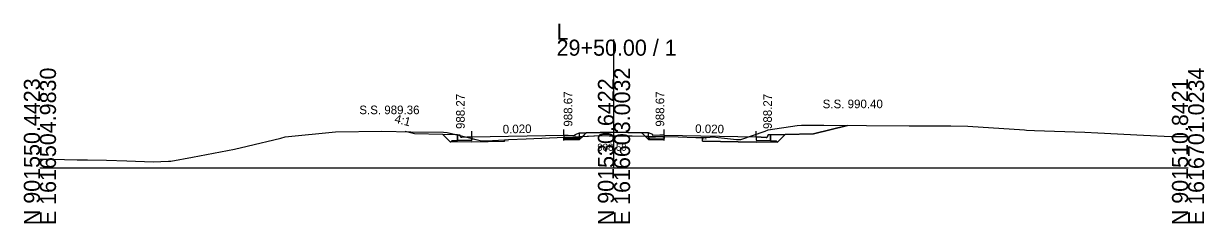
# Model space of a CAD drawing. Extents: x 1009 to 7438, y -1586 to 7964.
# Drawn here: x 2032.1 to 2237.7, y 7414 to 7448.9 of the extents above; entities that cross this region are included whole.
import ezdxf

# ---------------------------------------------------------------- set-up
doc = ezdxf.new("R2010")
doc.units = 0
for name, color, linetype in [('Exist Cross Section Cell', 7, 'Continuous'), ('Exist XS Center Line Elevation Label', 7, 'Continuous'), ('Exist XS Ground Line', 7, 'Continuous'), ('Prop XS Dump Level', 7, 'Continuous'), ('Prop XS Earthwork Shape', 7, 'Continuous'), ('Prop XS EOT Tick Mark', 7, 'Continuous'), ('Prop XS Finish Grade', 7, 'Continuous'), ('Prop XS Finish Grade CurbGutter', 7, 'Continuous'), ('Prop XS Finish Grade Earthwork', 7, 'Continuous'), ('Prop XS Finish Grade Pavement', 7, 'Continuous'), ('Prop XS Hydro Elevations', 7, 'Continuous'), ('Prop XS Pvmt Edge Slope', 7, 'Continuous'), ('Prop XS SE Text', 7, 'Continuous'), ('Prop XS Side Slope Text', 7, 'Continuous'), ('Prop XS SS Elevation Text', 7, 'Continuous'), ('Prop XS Subgrade CurbGutter', 7, 'Continuous'), ('Prop XS Subgrade Earthwork', 7, 'Continuous')]:
    doc.layers.add(name, color=color, linetype=linetype)

msp = doc.modelspace()

# ---------------------------------------------------------------- linework, layer by layer
at = {"layer": 'Exist Cross Section Cell'}
for p, q in [((2134.89, 7423.73), (2134.89, 7446.09)), ((2034.89, 7423.73), (2134.89, 7423.73)), ((2134.89, 7423.73), (2234.89, 7423.73))]:
    msp.add_line(p, q, dxfattribs=at)
at = {"layer": 'Exist XS Ground Line'}
for p, q in [((2077.64, 7429.13), (2086.37, 7430)), ((2086.37, 7430), (2094.46, 7430.13)), ((2094.46, 7430.13), (2099.52, 7430.04)), ((2099.52, 7430.04), (2105.19, 7429.93)), ((2105.19, 7429.93), (2105.83, 7429.91)), ((2105.83, 7429.91), (2107.85, 7429.41)), ((2107.85, 7429.41), (2111.84, 7428.42)), ((2129.11, 7429.2), (2132.51, 7429.35)), ((2132.51, 7429.35), (2134.07, 7429.33)), ((2134.07, 7429.33), (2134.89, 7429.32)), ((2134.89, 7429.32), (2138.06, 7429.29)), ((2138.06, 7429.29), (2146.08, 7429.12)), ((2156.98, 7428.67), (2161.21, 7430.15)), ((2161.21, 7430.15), (2161.75, 7430.35)), ((2161.75, 7430.35), (2166.81, 7431.09)), ((2166.81, 7431.09), (2167.54, 7431.18)), ((2167.54, 7431.18), (2171.45, 7431.17)), ((2171.45, 7431.17), (2186.32, 7431.07)), ((2186.32, 7431.07), (2193.58, 7431.07)), ((2193.58, 7431.07), (2196.52, 7431)), ((2196.52, 7431), (2206.37, 7430.34)), ((2206.37, 7430.34), (2206.72, 7430.32)), ((2206.72, 7430.32), (2208.13, 7430.27)), ((2208.13, 7430.27), (2216.93, 7429.95)), ((2216.93, 7429.95), (2219.15, 7429.84)), ((2219.15, 7429.84), (2227.13, 7429.44)), ((2227.13, 7429.44), (2231.94, 7429.22)), ((2231.94, 7429.22), (2234.89, 7429.17)), ((2068.78, 7426.97), (2071.01, 7427.53)), ((2071.01, 7427.53), (2076.87, 7428.93)), ((2076.87, 7428.93), (2077.64, 7429.13)), ((2111.84, 7428.42), (2112.67, 7428.45)), ((2112.67, 7428.45), (2115.81, 7428.59)), ((2115.81, 7428.59), (2116.49, 7428.68)), ((2116.49, 7428.68), (2119.59, 7428.8)), ((2119.59, 7428.8), (2127.71, 7429.15)), ((2127.71, 7429.15), (2129.11, 7429.2)), ((2146.08, 7429.12), (2149.13, 7429.05)), ((2149.13, 7429.05), (2150.32, 7429.01)), ((2150.32, 7429.01), (2150.78, 7429.02)), ((2150.78, 7429.02), (2151.64, 7429.09)), ((2151.64, 7429.09), (2152.17, 7429.13)), ((2152.17, 7429.13), (2153.03, 7429.03)), ((2153.03, 7429.03), (2154.12, 7428.9)), ((2154.12, 7428.9), (2156.23, 7428.67)), ((2156.23, 7428.67), (2156.98, 7428.67)), ((2034.89, 7425.25), (2036.96, 7425.24)), ((2036.96, 7425.24), (2041.4, 7425.14)), ((2041.4, 7425.14), (2043.16, 7425.11)), ((2043.16, 7425.11), (2046.51, 7425.06)), ((2057.71, 7424.9), (2061.48, 7425.57)), ((2061.48, 7425.57), (2068.78, 7426.97)), ((2046.51, 7425.06), (2050.04, 7424.98)), ((2050.04, 7424.98), (2054.62, 7424.77)), ((2054.62, 7424.77), (2057.28, 7424.89)), ((2057.28, 7424.89), (2057.71, 7424.9))]:
    msp.add_line(p, q, dxfattribs=at)
at = {"layer": 'Prop XS Dump Level'}
for p, q in [((2110.14, 7429.12), (2126.14, 7429.44)), ((2110.14, 7429.12), (2126.14, 7429.44)), ((2143.64, 7429.44), (2159.64, 7429.12)), ((2143.64, 7429.44), (2159.64, 7429.12))]:
    msp.add_line(p, q, dxfattribs=at)
at = {"layer": 'Prop XS Earthwork Shape'}
for points in [[(2098.52, 7430.06), (2099.52, 7430.04), (2105.19, 7429.93), (2105.83, 7429.91), (2107.5, 7429.5), (2105.05, 7429.55), (2100.14, 7429.65)], [(2107.64, 7428.49), (2107.64, 7429.47), (2107.5, 7429.5), (2105.05, 7429.55), (2106.39, 7428.21), (2106.64, 7428.47)], [(2109.26, 7429.06), (2108.39, 7429.01), (2108.27, 7429.04), (2108.18, 7429.13), (2108.12, 7429.35), (2107.85, 7429.41), (2107.64, 7429.47), (2107.64, 7428.49), (2110.14, 7428.54), (2110.14, 7428.84)], [(2109.26, 7429.06), (2108.39, 7429.01), (2108.27, 7429.04), (2108.18, 7429.13), (2108.12, 7429.35)], [(2129.11, 7429.2), (2129.44, 7429.22), (2128.89, 7428.66), (2128.64, 7428.91), (2128.89, 7428.91), (2128.89, 7429.19)], [(2140.32, 7429.24), (2139.72, 7429.84), (2139.67, 7429.84), (2134.89, 7429.94), (2130.12, 7429.84), (2130.07, 7429.84), (2129.44, 7429.22), (2132.51, 7429.35), (2134.07, 7429.33), (2134.89, 7429.32), (2138.06, 7429.29)], [(2140.32, 7429.24), (2140.89, 7429.23), (2140.89, 7428.91), (2141.14, 7428.91), (2140.9, 7428.66)], [(2143.64, 7428.86), (2142.14, 7428.89), (2141.14, 7428.91), (2140.89, 7428.91), (2140.89, 7429.23), (2143.64, 7429.17)], [(2161.21, 7430.15), (2161.75, 7430.35), (2166.81, 7431.09), (2167.54, 7431.18), (2171.45, 7431.17), (2175.58, 7431.14), (2169.64, 7429.65), (2164.73, 7429.55), (2162.14, 7429.5), (2161.89, 7429.5), (2161.77, 7429.47), (2161.68, 7429.38), (2161.61, 7429.13), (2161.52, 7429.04), (2161.39, 7429.01), (2159.64, 7429.12), (2159.64, 7428.54), (2162.14, 7428.49), (2163.14, 7428.47), (2163.39, 7428.21), (2159.64, 7428.29), (2159.64, 7428.2), (2150.32, 7428.39), (2150.32, 7429.01), (2150.78, 7429.02), (2151.64, 7429.09), (2152.17, 7429.13), (2153.03, 7429.03), (2154.12, 7428.9), (2156.23, 7428.67), (2156.98, 7428.67)], [(2162.14, 7428.49), (2162.14, 7429.5), (2161.89, 7429.5), (2161.77, 7429.47), (2161.68, 7429.38), (2161.61, 7429.13), (2161.52, 7429.04), (2161.39, 7429.01), (2159.64, 7429.12), (2159.64, 7428.54)], [(2163.39, 7428.21), (2164.73, 7429.55), (2162.14, 7429.5), (2162.14, 7428.49), (2163.14, 7428.47)], [(2110.14, 7428.84), (2111.84, 7428.42), (2112.67, 7428.45), (2115.81, 7428.59), (2115.81, 7428.31), (2110.14, 7428.2), (2110.14, 7428.29), (2106.39, 7428.21), (2106.64, 7428.47), (2107.64, 7428.49), (2110.14, 7428.54)], [(2126.14, 7429.08), (2127.71, 7429.15), (2128.89, 7429.19), (2128.89, 7428.91), (2128.64, 7428.91), (2127.64, 7428.89), (2126.14, 7428.86)], [(2126.14, 7428.61), (2126.14, 7428.86), (2127.64, 7428.89), (2128.64, 7428.91), (2128.89, 7428.66)], [(2143.64, 7428.61), (2143.64, 7428.86), (2142.14, 7428.89), (2141.14, 7428.91), (2140.9, 7428.66)]]:
    msp.add_lwpolyline(points, close=True, dxfattribs=at)
at = {"layer": 'Prop XS EOT Tick Mark'}
for p, q in [((2110.14, 7429.12), (2110.14, 7430.12)), ((2126.14, 7429.44), (2126.14, 7430.44)), ((2143.64, 7429.44), (2143.64, 7430.44)), ((2159.64, 7429.12), (2159.64, 7430.12))]:
    msp.add_line(p, q, dxfattribs=at)
at = {"layer": 'Prop XS Finish Grade'}
for p, q in [((2107.64, 7429.5), (2105.05, 7429.55)), ((2128.89, 7429.82), (2130.12, 7429.84)), ((2140.89, 7429.82), (2139.67, 7429.84)), ((2162.14, 7429.5), (2164.73, 7429.55))]:
    msp.add_line(p, q, dxfattribs=at)
at = {"layer": 'Prop XS Finish Grade CurbGutter'}
for p, q in [((2107.64, 7429.5), (2107.89, 7429.5)), ((2107.89, 7429.5), (2108.02, 7429.47)), ((2108.11, 7429.38), (2108.02, 7429.47)), ((2108.18, 7429.13), (2108.11, 7429.38)), ((2126.14, 7429.44), (2126.89, 7429.42)), ((2126.14, 7429.44), (2128.14, 7429.4)), ((2128.14, 7429.57), (2128.89, 7429.82)), ((2128.14, 7429.4), (2128.14, 7429.57)), ((2141.64, 7429.57), (2140.89, 7429.82)), ((2141.64, 7429.4), (2141.64, 7429.57)), ((2143.64, 7429.44), (2141.64, 7429.4)), ((2143.64, 7429.44), (2142.89, 7429.42)), ((2161.61, 7429.13), (2161.68, 7429.38)), ((2161.68, 7429.38), (2161.77, 7429.47)), ((2161.89, 7429.5), (2161.77, 7429.47)), ((2162.14, 7429.5), (2161.89, 7429.5)), ((2108.27, 7429.04), (2108.18, 7429.13)), ((2108.39, 7429.01), (2108.27, 7429.04)), ((2110.14, 7429.12), (2108.39, 7429.01)), ((2159.64, 7429.12), (2161.39, 7429.01)), ((2161.39, 7429.01), (2161.52, 7429.04)), ((2161.52, 7429.04), (2161.61, 7429.13))]:
    msp.add_line(p, q, dxfattribs=at)
at = {"layer": 'Prop XS Finish Grade Earthwork'}
for p, q in [((2100.14, 7429.65), (2098.52, 7430.06)), ((2105.05, 7429.55), (2100.14, 7429.65)), ((2130.12, 7429.84), (2134.89, 7429.94)), ((2134.89, 7429.94), (2139.67, 7429.84)), ((2164.73, 7429.55), (2169.64, 7429.65)), ((2169.64, 7429.65), (2175.58, 7431.14))]:
    msp.add_line(p, q, dxfattribs=at)
at = {"layer": 'Prop XS Finish Grade Pavement'}
for p, q in [((2110.14, 7429.12), (2126.14, 7429.44)), ((2143.64, 7429.44), (2159.64, 7429.12))]:
    msp.add_line(p, q, dxfattribs=at)
at = {"layer": 'Prop XS Pvmt Edge Slope'}
for p, q in [((2106.64, 7428.47), (2106.39, 7428.21)), ((2107.64, 7428.49), (2106.64, 7428.47)), ((2127.64, 7428.89), (2128.64, 7428.91)), ((2127.64, 7428.89), (2128.89, 7428.91)), ((2128.64, 7428.91), (2128.89, 7428.66)), ((2142.14, 7428.89), (2140.89, 7428.91)), ((2141.14, 7428.91), (2140.9, 7428.66)), ((2142.14, 7428.89), (2141.14, 7428.91)), ((2162.14, 7428.49), (2163.14, 7428.47)), ((2163.14, 7428.47), (2163.39, 7428.21))]:
    msp.add_line(p, q, dxfattribs=at)
at = {"layer": 'Prop XS Subgrade CurbGutter'}
for p, q in [((2107.64, 7428.49), (2107.64, 7429.5)), ((2126.14, 7429.44), (2126.14, 7428.86)), ((2128.89, 7428.91), (2128.89, 7429.82)), ((2140.89, 7428.91), (2140.89, 7429.82)), ((2143.64, 7429.44), (2143.64, 7428.86)), ((2162.14, 7428.49), (2162.14, 7429.5)), ((2110.14, 7428.54), (2107.64, 7428.49)), ((2110.14, 7429.12), (2110.14, 7428.54)), ((2126.14, 7428.86), (2127.64, 7428.89)), ((2143.64, 7428.86), (2142.14, 7428.89)), ((2159.64, 7429.12), (2159.64, 7428.54)), ((2159.64, 7428.54), (2162.14, 7428.49))]:
    msp.add_line(p, q, dxfattribs=at)
at = {"layer": 'Prop XS Subgrade Earthwork'}
for p, q in [((2106.39, 7428.21), (2105.05, 7429.55)), ((2128.89, 7428.66), (2130.07, 7429.84)), ((2140.9, 7428.66), (2139.72, 7429.84)), ((2163.39, 7428.21), (2164.73, 7429.55)), ((2110.14, 7428.29), (2106.39, 7428.21)), ((2115.81, 7428.31), (2110.14, 7428.2)), ((2110.14, 7428.2), (2110.14, 7428.29)), ((2115.81, 7428.31), (2115.81, 7428.59)), ((2126.14, 7428.52), (2126.14, 7429.08)), ((2126.14, 7428.61), (2128.89, 7428.66)), ((2126.14, 7428.52), (2126.14, 7428.61)), ((2143.64, 7428.61), (2140.9, 7428.66)), ((2143.64, 7428.52), (2143.64, 7429.17)), ((2143.64, 7428.52), (2143.64, 7428.61)), ((2150.32, 7428.39), (2150.32, 7429.01)), ((2150.32, 7428.39), (2159.64, 7428.2)), ((2159.64, 7428.2), (2159.64, 7428.29)), ((2159.64, 7428.29), (2163.39, 7428.21))]:
    msp.add_line(p, q, dxfattribs=at)

# ---------------------------------------------------------------- texts
at = {"layer": 'Exist Cross Section Cell'}
for s, p in [('L', (2124.89, 7446.09)), ('29+50.00 / 1', (2124.89, 7443.29))]:
    msp.add_text(s, height=2.8, dxfattribs=at).set_placement(p)
for s, p in [('E 1616504.9830', (2037.69, 7413.73)), ('E 1616603.0032', (2137.69, 7413.73)), ('E 1616701.0234', (2237.69, 7413.73)), ('N 901550.4423', (2034.89, 7413.73)), ('N 901530.6422', (2134.89, 7413.73)), ('N 901510.8421', (2234.89, 7413.73))]:
    msp.add_text(s, height=2.8, rotation=90, dxfattribs=at).set_placement(p)
at = {"layer": 'Exist XS Center Line Elevation Label'}
msp.add_text('988.59', height=1.25, dxfattribs=at).set_placement((2131.99, 7426.7))
at = {"layer": 'Prop XS Dump Level'}
for p in [(2115.81, 7428.29), (2115.81, 7428.29), (2150.32, 7428.71), (2150.32, 7428.71)]:
    msp.add_text('Eop', height=0.3, dxfattribs=at).set_placement(p)
at = {"layer": 'Prop XS Hydro Elevations'}
for s, p in [('988.27', (2108.89, 7430.5)), ('988.67', (2127.64, 7430.92)), ('988.67', (2143.64, 7430.92)), ('988.27', (2162.39, 7430.5))]:
    msp.add_text(s, height=1.5, rotation=90, dxfattribs=at).set_placement(p)
at = {"layer": 'Prop XS SE Text'}
for rotation, p in [(1.1458, (2115.52, 7429.72)), (358.8542, (2149.02, 7429.83))]:
    msp.add_text('0.020', height=1.5, rotation=rotation, dxfattribs=at).set_placement(p)
at = {"layer": 'Prop XS Side Slope Text'}
msp.add_text('4:1', height=1.5, rotation=345.9638, dxfattribs=at).set_placement((2096.56, 7431.64))
at = {"layer": 'Prop XS SS Elevation Text'}
for s, p in [('S.S. 990.40', (2171.24, 7434.13)), ('S.S. 989.36', (2090.53, 7433.09))]:
    msp.add_text(s, height=1.5, dxfattribs=at).set_placement(p)

doc.saveas('drawing.dxf')
